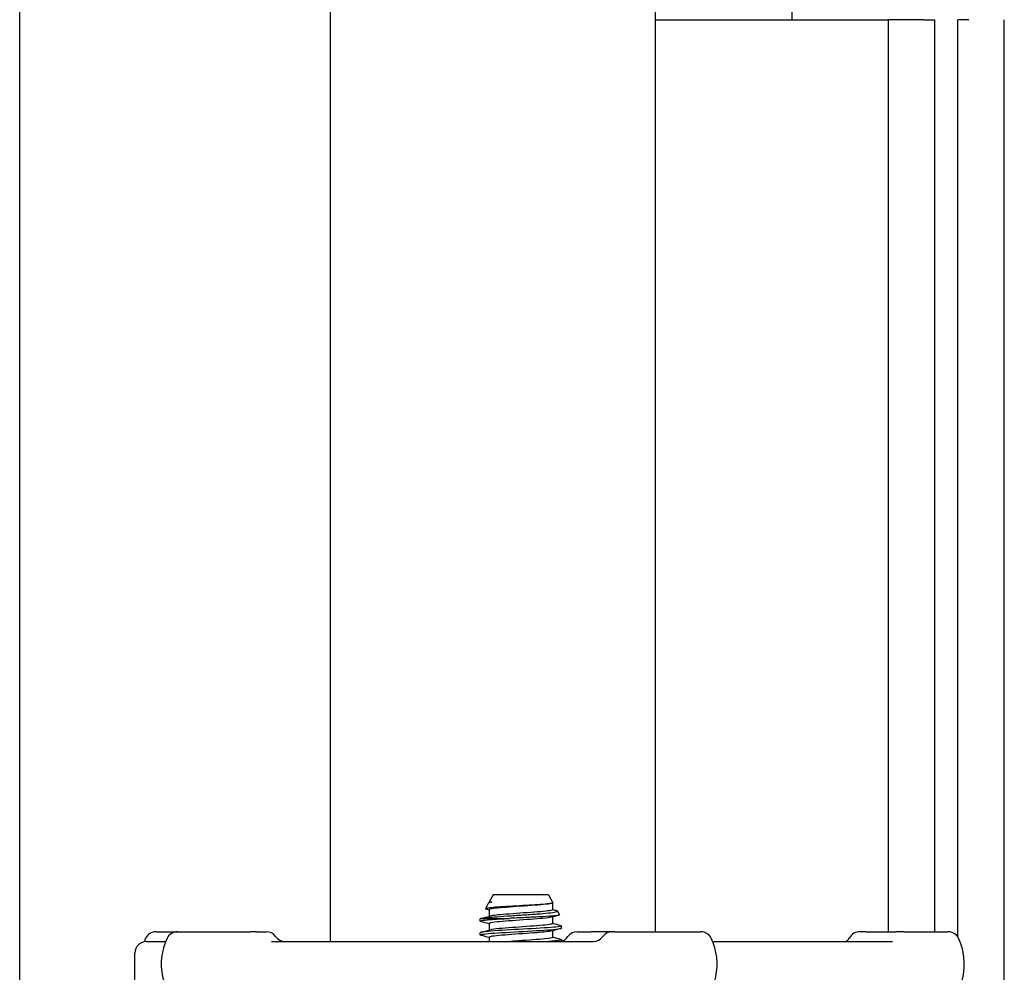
# Model space of a CAD drawing. Header units: inches. Extents: x 36 to 1719, y -84 to 1122.
# Tile 423 of 550: x 1454.87 to 1460.16, y 385.14 to 390.27. Entities that reach past the tile are written whole.
import ezdxf

# ---------------------------------------------------------------- set-up
doc = ezdxf.new("R2010")
doc.units = ezdxf.units.IN
doc.header["$LTSCALE"] = 48
doc.header["$MEASUREMENT"] = 0
doc.layers.add('Visible (ANSI)', color=7, linetype='Continuous', lineweight=30)

msp = doc.modelspace()

# ---------------------------------------------------------------- linework, layer by layer
at = {"layer": 'Visible (ANSI)'}
for p, q in [((1458.28662, 385.36093), (1458.28662, 416.10943)), ((1456.53662, 414.35943), (1456.53662, 385.30843)), ((1459.01912, 398.92193), (1459.01912, 390.26568)), ((1454.86662, 354.73443), (1454.86662, 390.48443)), ((1458.28662, 390.26568), (1459.15662, 390.26568)), ((1459.15662, 390.26568), (1459.53662, 390.26568)), ((1459.53662, 390.26568), (1459.53662, 385.36093)), ((1459.72662, 390.26568), (1459.53662, 390.26568)), ((1459.72662, 390.26568), (1459.78662, 390.26568)), ((1459.78662, 390.26568), (1459.78662, 385.36093)), ((1459.97162, 390.26568), (1459.91162, 390.26568)), ((1459.91162, 385.33204), (1459.91162, 390.26568)), ((1460.16162, 379.57943), (1460.16162, 390.26568)), ((1457.41245, 385.55843), (1457.39162, 385.52076)), ((1457.71079, 385.55843), (1457.41245, 385.55843)), ((1457.71079, 385.55843), (1457.73391, 385.51662)), ((1457.38857, 385.51524), (1457.3714, 385.48419)), ((1457.39162, 385.52076), (1457.4051, 385.52076)), ((1457.39162, 385.52076), (1457.39162, 385.51729)), ((1457.39162, 385.47896), (1457.39162, 385.44343)), ((1457.39633, 385.51883), (1457.39743, 385.51912)), ((1457.73162, 385.51456), (1457.73162, 385.47896)), ((1457.34287, 385.41742), (1457.34287, 385.42928)), ((1457.35144, 385.43259), (1457.50006, 385.43259)), ((1457.73162, 385.44035), (1457.73162, 385.40482)), ((1457.75859, 385.47198), (1457.76977, 385.45175)), ((1457.39162, 385.40482), (1457.39162, 385.36929)), ((1457.78037, 385.38035), (1457.78037, 385.39221)), ((1455.59977, 385.36093), (1455.71463, 385.36093)), ((1455.71575, 385.36093), (1455.71463, 385.36093)), ((1455.71575, 385.36093), (1456.10838, 385.36093)), ((1456.14073, 385.36093), (1456.10838, 385.36093)), ((1456.14073, 385.36093), (1456.19158, 385.36093)), ((1457.34287, 385.34328), (1457.34287, 385.35514)), ((1457.39162, 385.33068), (1457.39162, 385.30843)), ((1457.73162, 385.36621), (1457.73162, 385.33068)), ((1457.78037, 385.30843), (1457.78037, 385.31807)), ((1457.86575, 385.36093), (1457.94003, 385.36093)), ((1458.05341, 385.36093), (1457.94003, 385.36093)), ((1458.05341, 385.36093), (1458.0555, 385.36093)), ((1458.06719, 385.36093), (1458.0555, 385.36093)), ((1458.06719, 385.36093), (1458.52924, 385.36093)), ((1459.41722, 385.36093), (1459.38442, 385.36093)), ((1459.41722, 385.36093), (1459.57862, 385.36093)), ((1459.62395, 385.36093), (1459.57862, 385.36093)), ((1459.62395, 385.36093), (1459.85893, 385.36093)), ((1455.54912, 385.30843), (1455.65189, 385.30843)), ((1456.22086, 385.30843), (1457.95456, 385.30843)), ((1458.5931, 385.30843), (1459.56021, 385.30843)), ((1455.48662, 384.98593), (1455.48662, 385.24593))]:
    msp.add_line(p, q, dxfattribs=at)
for centre, radius, start, end in [((1455.83694, 385.18593), 0.325, 154.62307, 158.15154), ((1455.59977, 385.29843), 0.0625, 90, 154.62307), ((1455.95292, 385.18593), 0.325, 154.62307, 302.99589), ((1455.71575, 385.29843), 0.0625, 90, 154.62307), ((1456.19158, 385.29843), 0.0625, 35.45054, 90), ((1456.29341, 385.37093), 0.0625, 215.45054, 270), ((1457.76392, 385.37093), 0.0625, 285.26016, 324.54946), ((1457.86575, 385.29843), 0.0625, 90, 144.54946), ((1457.95158, 385.37093), 0.0625, 270, 324.54946), ((1458.05341, 385.29843), 0.0625, 90, 144.54946), ((1458.29207, 385.18593), 0.325, 237.00411, 25.37693), ((1458.52924, 385.29843), 0.0625, 25.37693, 90), ((1459.38441, 385.29843), 0.0625, 90, 151.14395), ((1459.62176, 385.18593), 0.325, 237.00411, 25.37693), ((1459.85893, 385.29843), 0.0625, 25.37693, 90), ((1455.54912, 385.24593), 0.0625, 90, 180)]:
    msp.add_arc(centre, radius, start, end, dxfattribs=at)
for points, knots in [([(1457.73391, 385.51662), (1457.73457, 385.51542), (1457.73173, 385.51423), (1457.71846, 385.51169), (1457.70718, 385.51035), (1457.67739, 385.50766), (1457.65908, 385.50633), (1457.61767, 385.50364), (1457.59493, 385.50231), (1457.54793, 385.49962), (1457.52412, 385.49829), (1457.47855, 385.4956), (1457.45726, 385.49426), (1457.42009, 385.49157), (1457.40464, 385.49024), (1457.38173, 385.48755), (1457.3746, 385.48622), (1457.37034, 385.48384), (1457.3714, 385.4828), (1457.37528, 385.48177)], [-4.0719862, -4.0719862, -4.0719862, -4.0719862, -3.9177275, -3.9177275, -3.7423694, -3.7423694, -3.5648477, -3.5648477, -3.385163, -3.385163, -3.2033156, -3.2033156, -3.0193061, -3.0193061, -2.8331349, -2.8331349, -2.6448024, -2.6448024, -2.4977376, -2.4977376, -2.4977376, -2.4977376]), ([(1457.38857, 385.51524), (1457.3886, 385.51529), (1457.38863, 385.51534), (1457.38989, 385.51717), (1457.39546, 385.51895), (1457.4051, 385.52076)], [-0.17593642, -0.17593642, -0.17593642, -0.17593642, -0.17106186, -0.17106186, 0, 0, 0, 0]), ([(1457.72558, 385.51293), (1457.72169, 385.51187), (1457.71581, 385.5108), (1457.70798, 385.50973), (1457.68105, 385.50605), (1457.63171, 385.50238), (1457.57903, 385.4987), (1457.52636, 385.49503), (1457.47162, 385.49135), (1457.43596, 385.48768), (1457.40776, 385.48477), (1457.39202, 385.48186), (1457.39176, 385.47896)], [14.3993772, 14.3993772, 14.3993772, 14.3993772, 14.6708098, 14.6708098, 14.6708098, 15.6053465, 15.6053465, 15.6053465, 16.5398213, 16.5398213, 16.5398213, 17.2787596, 17.2787596, 17.2787596, 17.2787596]), ([(1457.73148, 385.47896), (1457.73155, 385.47818), (1457.73052, 385.47741), (1457.72835, 385.47664), (1457.71803, 385.47296), (1457.68193, 385.46929), (1457.63402, 385.46561), (1457.58611, 385.46194), (1457.52754, 385.45826), (1457.48093, 385.45459), (1457.44033, 385.45138), (1457.40966, 385.44818), (1457.39749, 385.44498)], [14.1371669, 14.1371669, 14.1371669, 14.1371669, 14.3334779, 14.3334779, 14.3334779, 15.268037, 15.268037, 15.268037, 16.2025341, 16.2025341, 16.2025341, 17.0165493, 17.0165493, 17.0165493, 17.0165493]), ([(1457.34749, 385.415), (1457.34678, 385.41518), (1457.34616, 385.41537), (1457.34562, 385.41555), (1457.33551, 385.419), (1457.35487, 385.42246), (1457.39702, 385.42591), (1457.42423, 385.42814), (1457.46042, 385.43036), (1457.50006, 385.43259)], [-23.7675739, -23.7675739, -23.7675739, -23.7675739, -23.7205704, -23.7205704, -23.7205704, -22.842934, -22.842934, -22.842934, -22.2764365, -22.2764365, -22.2764365, -22.2764365]), ([(1457.35144, 385.43259), (1457.35772, 385.43387), (1457.36663, 385.43514), (1457.38916, 385.43769), (1457.40261, 385.43897), (1457.43923, 385.44203), (1457.46378, 385.44381), (1457.51636, 385.4474), (1457.54383, 385.44918), (1457.59806, 385.45276), (1457.62429, 385.45454), (1457.67205, 385.45813), (1457.69318, 385.45991), (1457.72756, 385.4635), (1457.74059, 385.46527), (1457.75687, 385.46886), (1457.76009, 385.47064), (1457.75729, 385.47335), (1457.75511, 385.47424), (1457.75172, 385.47514)], [-3.1722778, -3.1722778, -3.1722778, -3.1722778, -3.0186699, -3.0186699, -2.8665315, -2.8665315, -2.6554083, -2.6554083, -2.4471425, -2.4471425, -2.2417348, -2.2417348, -2.0391858, -2.0391858, -1.8394961, -1.8394961, -1.6426663, -1.6426663, -1.5449333, -1.5449333, -1.5449333, -1.5449333]), ([(1457.7255, 385.43879), (1457.71768, 385.43671), (1457.70246, 385.43463), (1457.68116, 385.43255), (1457.64353, 385.42888), (1457.58781, 385.42521), (1457.5355, 385.42153), (1457.4832, 385.41786), (1457.43559, 385.41418), (1457.41103, 385.41051), (1457.39834, 385.40861), (1457.39197, 385.40671), (1457.39195, 385.40482)], [20.6825625, 20.6825625, 20.6825625, 20.6825625, 21.2112724, 21.2112724, 21.2112724, 22.1453793, 22.1453793, 22.1453793, 23.0794254, 23.0794254, 23.0794254, 23.5619449, 23.5619449, 23.5619449, 23.5619449]), ([(1457.76977, 385.45175), (1457.77034, 385.45073), (1457.76781, 385.4497), (1457.7549, 385.44733), (1457.74241, 385.446), (1457.7085, 385.44331), (1457.68732, 385.44197), (1457.63886, 385.43929), (1457.612, 385.43795), (1457.55604, 385.43526), (1457.52747, 385.43393), (1457.50006, 385.43259)], [-1.0116463, -1.0116463, -1.0116463, -1.0116463, -0.8526241, -0.8526241, -0.6427026, -0.6427026, -0.4306244, -0.4306244, -0.2163901, -0.2163901, 0, 0, 0, 0]), ([(1457.34763, 385.34086), (1457.34459, 385.34164), (1457.34296, 385.34243), (1457.34287, 385.34321), (1457.34248, 385.34664), (1457.37138, 385.35006), (1457.41971, 385.35349), (1457.46864, 385.35696), (1457.53658, 385.36043), (1457.59987, 385.36389), (1457.6629, 385.36735), (1457.72011, 385.3708), (1457.75176, 385.37425), (1457.77041, 385.37629), (1457.77997, 385.37832), (1457.78006, 385.38035)], [-30.0507592, -30.0507592, -30.0507592, -30.0507592, -29.8513057, -29.8513057, -29.8513057, -28.9802371, -28.9802371, -28.9802371, -28.0985528, -28.0985528, -28.0985528, -27.2207324, -27.2207324, -27.2207324, -26.7035376, -26.7035376, -26.7035376, -26.7035376]), ([(1457.77551, 385.39464), (1457.77994, 385.39349), (1457.78139, 385.39234), (1457.77955, 385.39119), (1457.77403, 385.38774), (1457.73896, 385.38429), (1457.68644, 385.38084), (1457.63392, 385.37739), (1457.56496, 385.37394), (1457.50332, 385.37049), (1457.44169, 385.36704), (1457.38855, 385.36359), (1457.36224, 385.36014), (1457.34952, 385.35847), (1457.34319, 385.35681), (1457.3432, 385.35514)], [20.2147233, 20.2147233, 20.2147233, 20.2147233, 20.5068064, 20.5068064, 20.5068064, 21.3838943, 21.3838943, 21.3838943, 22.2609286, 22.2609286, 22.2609286, 23.1379094, 23.1379094, 23.1379094, 23.5619449, 23.5619449, 23.5619449, 23.5619449]), ([(1457.73129, 385.40482), (1457.7313, 385.40303), (1457.72569, 385.40125), (1457.71442, 385.39946), (1457.69122, 385.39579), (1457.64459, 385.39211), (1457.59254, 385.38844), (1457.5405, 385.38477), (1457.48429, 385.38109), (1457.4456, 385.37742), (1457.42251, 385.37523), (1457.406, 385.37303), (1457.39772, 385.37084)], [20.4203522, 20.4203522, 20.4203522, 20.4203522, 20.874096, 20.874096, 20.874096, 21.8082248, 21.8082248, 21.8082248, 22.7422928, 22.7422928, 22.7422928, 23.2997346, 23.2997346, 23.2997346, 23.2997346]), ([(1457.72572, 385.36465), (1457.71399, 385.36157), (1457.68529, 385.35849), (1457.64691, 385.35541), (1457.60114, 385.35174), (1457.54272, 385.34807), (1457.49415, 385.3444), (1457.44559, 385.34072), (1457.40807, 385.33705), (1457.39606, 385.33338), (1457.39311, 385.33248), (1457.39172, 385.33158), (1457.3918, 385.33068)], [26.9657478, 26.9657478, 26.9657478, 26.9657478, 27.7487513, 27.7487513, 27.7487513, 28.6824367, 28.6824367, 28.6824367, 29.6160625, 29.6160625, 29.6160625, 29.8451302, 29.8451302, 29.8451302, 29.8451302]), ([(1457.73145, 385.33068), (1457.7312, 385.32789), (1457.71685, 385.32511), (1457.69074, 385.32232), (1457.65633, 385.31865), (1457.60232, 385.31498), (1457.54954, 385.3113), (1457.53577, 385.31034), (1457.52217, 385.30939), (1457.50908, 385.30843)], [26.7035376, 26.7035376, 26.7035376, 26.7035376, 27.4117273, 27.4117273, 27.4117273, 28.3454342, 28.3454342, 28.3454342, 28.5891214, 28.5891214, 28.5891214, 28.5891214]), ([(1457.77567, 385.3205), (1457.77791, 385.31992), (1457.77937, 385.31934), (1457.78, 385.31876), (1457.78371, 385.31531), (1457.75785, 385.31187), (1457.71132, 385.30843)], [26.4979086, 26.4979086, 26.4979086, 26.4979086, 26.6453001, 26.6453001, 26.6453001, 27.5206572, 27.5206572, 27.5206572, 27.5206572]), ([(1459.31151, 385.30843), (1459.31166, 385.30852), (1459.31182, 385.30863), (1459.31268, 385.30921), (1459.31361, 385.30982), (1459.31594, 385.31173), (1459.31667, 385.31234), (1459.31884, 385.31432), (1459.32042, 385.31579), (1459.32454, 385.32066), (1459.32678, 385.32336), (1459.32964, 385.32853), (1459.32966, 385.32856), (1459.32967, 385.32859)], [0.301801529, 0.301801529, 0.301801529, 0.301801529, 0.311026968, 0.311026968, 0.346036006, 0.346036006, 0.35859844, 0.35859844, 0.375897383, 0.375897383, 0.388708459, 0.388708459, 0.388783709, 0.388783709, 0.388783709, 0.388783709])]:
    msp.add_open_spline(points, degree=3, knots=knots, dxfattribs=at)
for points in [[(1457.39162, 385.47742), (1457.38617, 385.47887), (1457.38073, 385.48032), (1457.37528, 385.48177)], [(1457.4051, 385.52076), (1457.40203, 385.52021), (1457.39951, 385.51967), (1457.39752, 385.51912)], [(1457.72968, 385.51397), (1457.72839, 385.51362), (1457.7271, 385.51328), (1457.72581, 385.51293)], [(1457.73162, 385.4805), (1457.73832, 385.47871), (1457.74502, 385.47692), (1457.75172, 385.47514)], [(1457.35144, 385.43259), (1457.34576, 385.43149), (1457.34303, 385.43038), (1457.34312, 385.42928)], [(1457.34748, 385.43171), (1457.36414, 385.43611), (1457.38079, 385.44052), (1457.39743, 385.44498)], [(1457.7662, 385.44954), (1457.75273, 385.44597), (1457.73927, 385.4424), (1457.72581, 385.43879)], [(1457.39162, 385.40328), (1457.37691, 385.40721), (1457.3622, 385.41111), (1457.34748, 385.415)], [(1457.34748, 385.35757), (1457.36414, 385.36197), (1457.38079, 385.36638), (1457.39743, 385.37084)], [(1457.77576, 385.37793), (1457.7591, 385.37353), (1457.74245, 385.36911), (1457.72581, 385.36465)], [(1457.73162, 385.40636), (1457.74633, 385.40243), (1457.76104, 385.39852), (1457.77576, 385.39464)], [(1457.39162, 385.32914), (1457.37691, 385.33307), (1457.3622, 385.33697), (1457.34748, 385.34086)], [(1457.73162, 385.33222), (1457.74633, 385.32829), (1457.76104, 385.32438), (1457.77576, 385.3205)]]:
    msp.add_open_spline(points, degree=3, dxfattribs=at)

doc.saveas('drawing.dxf')
